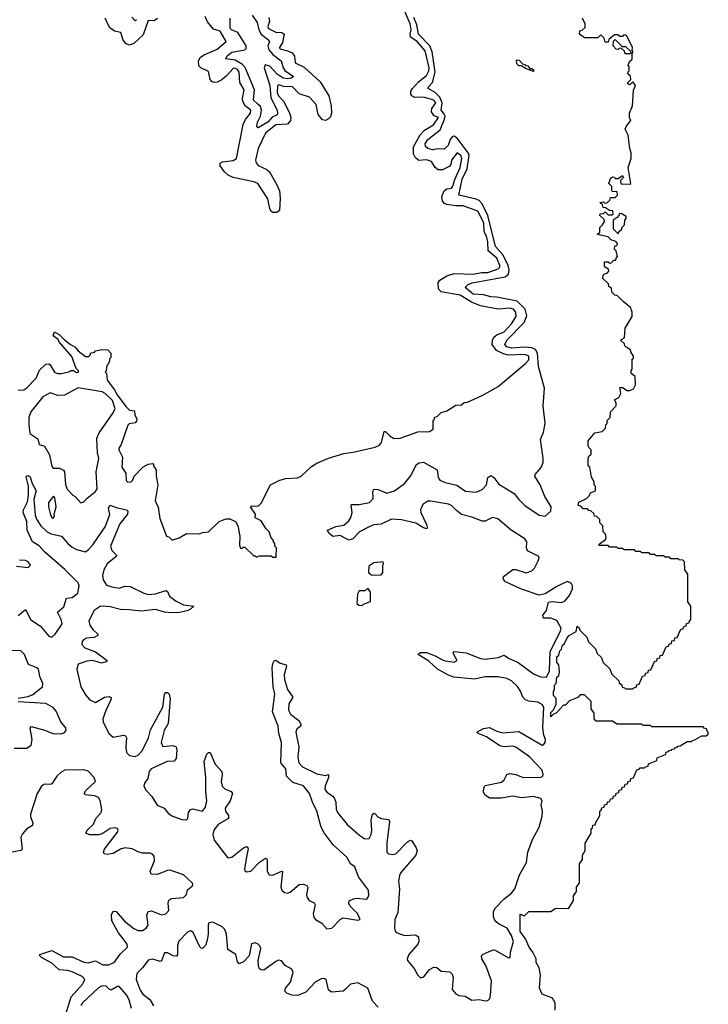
# Model space of a CAD drawing. Extents: x 2494118 to 2687960, y 757339 to 915227.
# Tile 320 of 364: x 2667316 to 2672020, y 855165 to 861894. Entities that reach past the tile are written whole.
import ezdxf

# ---------------------------------------------------------------- set-up
doc = ezdxf.new("R2010")
doc.units = 0

msp = doc.modelspace()

# ---------------------------------------------------------------- linework, layer by layer
at = {"layer": '0CON20XD'}
for points in [[(2667963.8, 859365), (2667981.2, 859331.2), (2668040.4, 859250.5), (2668066.4, 859226.4), (2668100.7, 859220.7), (2668103.1, 859193.1), (2668116, 859165), (2668115, 859150), (2668105, 859140), (2668065, 859131.2), (2668055.9, 859124.1), (2668009.7, 858990.3), (2667994.3, 858965), (2667993.3, 858955), (2668019.2, 858905), (2668014.4, 858835.6), (2668040.8, 858795), (2668042.9, 858745), (2668055, 858734.3), (2668076.7, 858735), (2668086.7, 858745), (2668097.5, 858775), (2668157.5, 858835), (2668195, 858857.5), (2668225, 858860), (2668230, 858855), (2668230, 858845), (2668247.5, 858815), (2668247.5, 858775), (2668260, 858715), (2668242.5, 858605), (2668263, 858563), (2668272.5, 858485), (2668320, 858365), (2668335, 858360), (2668355, 858340), (2668365, 858340), (2668405, 858352.5), (2668455, 858382.5), (2668545, 858380), (2668565, 858390), (2668607, 858393), (2668680, 858465), (2668725, 858482.5), (2668751.7, 858481.7), (2668790, 858465), (2668807.5, 858435), (2668820, 858365), (2668818.3, 858301.7), (2668825, 858282.5), (2668835, 858280), (2668841.7, 858288.3), (2668855, 858290), (2668915, 858230), (2668925, 858230), (2668935, 858220), (2668955, 858230), (2669035, 858230), (2669045, 858220), (2669068.3, 858221.7), (2669070, 858285), (2669060, 858295), (2669060, 858315), (2669050, 858325), (2669050, 858335), (2669033, 858353), (2669020, 858395), (2668997, 858417), (2668965, 858470), (2668925, 858490), (2668927.5, 858515), (2668892.5, 858565), (2668905, 858572.5), (2668945, 858570), (2668965, 858590), (2669030, 858715), (2669093, 858747), (2669135, 858757.5), (2669215, 858762.5), (2669240, 858775), (2669309.3, 858840.7), (2669346.4, 858863.6), (2669425, 858897.5), (2669530.7, 858929.3), (2669595, 858937.5), (2669745, 858972.5), (2669773, 858987), (2669786.7, 859005), (2669805, 859080), (2669815, 859080), (2669847, 859047), (2669875, 859032.5), (2669915, 859033.3), (2670035, 859076.7), (2670115, 859080), (2670140, 859095), (2670140, 859155), (2670150, 859165), (2670150, 859175), (2670170, 859185), (2670195, 859210), (2670235, 859220), (2670295, 859260), (2670335, 859262.5), (2670353, 859277), (2670375, 859280), (2670475, 859326.7), (2670585, 859387.5), (2670772.5, 859545), (2670795, 859570), (2670793.3, 859595), (2670767.5, 859605), (2670655, 859602.4), (2670620.2, 859610.2), (2670572.5, 859632.5), (2670544.7, 859675), (2670545.3, 859704.8), (2670555.7, 859724.3), (2670575, 859739.6), (2670625, 859761.8), (2670675, 859814.5), (2670707.5, 859865), (2670706.1, 859895), (2670689.4, 859915), (2670665, 859922.7), (2670585.8, 859915.8), (2670465, 859939.6), (2670403.4, 859963.4), (2670325, 860011.4), (2670194.2, 860034.2), (2670177.1, 860055), (2670175, 860096.7), (2670186.9, 860113.1), (2670235, 860143.8), (2670285, 860160), (2670415, 860154.2), (2670474, 860166), (2670515, 860167.1), (2670585, 860191.3), (2670595, 860201.9), (2670597, 860215), (2670575, 860265.4), (2670516.3, 860315), (2670513.4, 860376.6), (2670505.3, 860414.7), (2670489.7, 860445), (2670486.4, 860505), (2670445, 860584.6), (2670345, 860621.1), (2670295, 860621.2), (2670235, 860630.6), (2670218.1, 860638.1), (2670203.6, 860655), (2670200.7, 860685), (2670215.2, 860724.8), (2670235, 860737.3), (2670265, 860743.5), (2670275, 860757.1), (2670287.6, 860802.4), (2670324, 860885), (2670335.7, 860945), (2670330, 860965), (2670305, 860984.2), (2670265.4, 860935), (2670261.8, 860905), (2670249.1, 860890.9), (2670205, 860868.5), (2670175, 860867.5), (2670153.8, 860883.8), (2670130, 860925), (2670095, 860936.5), (2670043, 860933), (2670019.6, 860949.7), (2670007.1, 860977.1), (2670005.7, 861024.3), (2670052.2, 861107.8), (2670081.8, 861138.2), (2670143.9, 861175), (2670178.2, 861225), (2670146.4, 861236.4), (2670128.8, 861265), (2670132.2, 861287.8), (2670158, 861325), (2670146, 861345), (2670075, 861365.2), (2670015, 861361.5), (2669995, 861373.3), (2669988.8, 861385), (2669988.5, 861405), (2670000.4, 861425), (2670040.5, 861469.5), (2670095, 861513.2), (2670111.4, 861545), (2670114.1, 861565), (2670085, 861681.2), (2670031, 861745), (2669986.7, 861775), (2669984, 861795), (2669991.4, 861825), (2669983.7, 861865), (2669950.5, 861945)], [(2668258.1, 861901.9), (2668235, 861886.2), (2668195, 861889.4), (2668160.1, 861789.9), (2668095, 861731.3), (2668065, 861720), (2668042, 861732), (2668024, 861754), (2668007.6, 861807.6), (2667965, 861815.2), (2667930.5, 861840.5), (2667900.3, 861905)], [(2668115.2, 861895), (2668105, 861886.5), (2668081.4, 861911.4)], [(2669018.2, 861908.2), (2669023, 861885), (2669012.3, 861845), (2669016.7, 861835), (2669065, 861808), (2669106.2, 861806.2), (2669123.4, 861795), (2669111.8, 861738.3), (2669092.1, 861705), (2669093.5, 861695), (2669145, 861682.2), (2669176.9, 861666.9), (2669193.2, 861645), (2669199.1, 861599.1), (2669259.6, 861569.6), (2669369.3, 861469.3), (2669426.9, 861375), (2669443.3, 861305), (2669445.4, 861255), (2669438.7, 861231.3), (2669425, 861215.6), (2669405, 861205.8), (2669385, 861210), (2669355, 861246.2), (2669341.4, 861315), (2669295, 861364.7), (2669225, 861386.9), (2669179.2, 861435), (2669117.7, 861437.7), (2669093.6, 861446.4), (2669085, 861449.1), (2669077.4, 861442.6), (2669076, 861395), (2669085, 861373.1), (2669117.6, 861337.6), (2669158.3, 861258.3), (2669168.6, 861225), (2669166.7, 861205), (2669145, 861180.3), (2669065, 861175.7), (2668995, 861119.2), (2668944.2, 861015), (2668927.8, 860935), (2668932.5, 860915), (2668945, 860898.2), (2669005, 860870.4), (2669022.9, 860855), (2669073.6, 860765), (2669090.5, 860725), (2669096.7, 860675), (2669090.7, 860589.3), (2669073.6, 860576.4), (2669045, 860576.2), (2669034.4, 860584.4), (2669024.6, 860604.6), (2669010.9, 860670.9), (2668942.5, 860775), (2668916.8, 860786.8), (2668774.8, 860814.8), (2668741.1, 860831.1), (2668714.3, 860854.3), (2668685.5, 860895), (2668686.8, 860913.2), (2668701.7, 860921.7), (2668775, 860931.3), (2668797.8, 860945), (2668842.3, 861177.7), (2668858.5, 861211.5), (2668891.8, 861255), (2668895.3, 861275), (2668856.6, 861306.6), (2668839.5, 861335), (2668837.8, 861355), (2668849.8, 861415), (2668819.8, 861465), (2668816.5, 861535), (2668805, 861553.2), (2668785, 861562.8), (2668775, 861561.1), (2668729.6, 861510.4), (2668696.3, 861483.7), (2668665, 861467.2), (2668645, 861465.4), (2668630.7, 861470.7), (2668618.5, 861485), (2668605, 861540.6), (2668554.2, 861564.2), (2668539.6, 861579.5), (2668537, 861613), (2668552.3, 861637.7), (2668575.7, 861654.3), (2668665, 861693.1), (2668725.7, 861745), (2668685.8, 861815.8), (2668639.6, 861829.6), (2668599, 861879), (2668582.5, 861915)], [(2668903.8, 861925), (2668937.9, 861875), (2668949.5, 861825), (2668965, 861796.1), (2669018.7, 861755), (2669022.9, 861745), (2669010.5, 861715), (2669017.8, 861687.8), (2669045.6, 861655.6), (2669102.2, 861612.2), (2669117, 861565), (2669128.1, 861548.1), (2669185.7, 861505), (2669172, 861495), (2669145, 861490.5), (2669117.1, 861495), (2669075, 861523.1), (2669025, 861576.4), (2668993.5, 861585), (2668985.3, 861564.7), (2669024.8, 861445.2), (2669031.3, 861361.3), (2669074.6, 861275.4), (2669078.3, 861255), (2669074.6, 861245), (2669042, 861228), (2669011.1, 861195), (2668944.3, 861154.3), (2668936.5, 861166.5), (2668940.4, 861195), (2668961.8, 861235), (2668968.5, 861275), (2668961.5, 861301.5), (2668942.4, 861317.6), (2668913.7, 861343.7), (2668920, 861415), (2668857.2, 861567.3), (2668837.7, 861587.7), (2668788.3, 861618.3), (2668725, 861627.5), (2668730.7, 861645), (2668765, 861671.3), (2668855, 861688.1), (2668863.4, 861696.6), (2668862.4, 861715), (2668807.1, 861807.1), (2668763.9, 861823.9), (2668755, 861833.2), (2668754.4, 861904.4)], [(2670522.5, 855525), (2670553.9, 855536.1), (2670565, 855534), (2670655, 855482.5), (2670665.8, 855485), (2670667.9, 855522.1), (2670688.9, 855595), (2670676.2, 855635), (2670645.6, 855685), (2670591.8, 855711.8), (2670564, 855734), (2670552.7, 855762.7), (2670551.9, 855798.1), (2670565.5, 855825), (2670624.8, 855885.2), (2670675, 855924.7), (2670697.8, 855955), (2670731.4, 856048.6), (2670777.2, 856135), (2670787.9, 856205), (2670819.6, 856290.4), (2670864, 856375), (2670885, 856450), (2670887.3, 856485), (2670879.1, 856525), (2670885.8, 856555), (2670875, 856571.2), (2670825, 856585.4), (2670745, 856577), (2670683.8, 856586.2), (2670605, 856573.5), (2670525, 856574), (2670495.4, 856595), (2670484.5, 856615), (2670485.7, 856645), (2670495, 856660), (2670606.4, 856683.6), (2670625, 856698.5), (2670645, 856734.4), (2670665, 856742.3), (2670705, 856734.7), (2670755, 856715.7), (2670875, 856716.4), (2670887.2, 856722.8), (2670891, 856735), (2670884.7, 856765), (2670798.3, 856855), (2670705, 856922), (2670685, 856929.7), (2670625, 856923.9), (2670595, 856931.3), (2670505, 856992.5), (2670447.5, 857015), (2670440, 857025), (2670485, 857050.3), (2670525, 857056.9), (2670575, 857030.7), (2670615, 857019.8), (2670725, 857028.8), (2670791.3, 856991.3), (2670884.4, 856935), (2670895, 856938.8), (2670905.4, 856955), (2670907.6, 856975), (2670896.3, 857005), (2670890.8, 857055), (2670895.6, 857195), (2670884.9, 857214.9), (2670855, 857229.9), (2670795, 857236.4), (2670771.7, 857245), (2670754.1, 857264.1), (2670737.8, 857305), (2670716.9, 857336.9), (2670675, 857376.3), (2670645, 857391.8), (2670585, 857403), (2670495, 857402.4), (2670423.1, 857386.9), (2670281.6, 857401.6), (2670245, 857413.9), (2670170, 857455), (2670110.4, 857510.4), (2670038.8, 857555), (2670040, 857560), (2670055, 857568.9), (2670095, 857568.8), (2670155, 857546.6), (2670213.5, 857513.5), (2670285, 857503.3), (2670305.4, 857515), (2670281.3, 857555), (2670278.2, 857565), (2670284.7, 857575.3), (2670365, 857566.3), (2670465, 857528.2), (2670495, 857522.6), (2670585, 857534.8), (2670625, 857551.1), (2670655, 857530.6), (2670721.2, 857501.2), (2670825, 857423.8), (2670873.7, 857403.7), (2670915, 857399.8), (2670934.3, 857445), (2670940, 857575), (2671011.3, 857715), (2671014.9, 857734.9), (2670985, 857788.9), (2670945, 857802.9), (2670895, 857804), (2670890.6, 857825), (2670915, 857856.5), (2670927.5, 857912.5), (2670955, 857917.5), (2671015, 857911.8), (2671040, 857920), (2671071.5, 857958.5), (2671091.9, 858005), (2671091.9, 858025), (2671085, 858038.4), (2671075, 858048.5), (2671055, 858054.2), (2670985, 858020.7), (2670905, 857971.2), (2670865, 857962.1), (2670745, 858001.2), (2670629.7, 858055), (2670618.1, 858075), (2670621.4, 858088.6), (2670684.5, 858135.5), (2670705, 858136.7), (2670775, 858114.4), (2670815, 858128), (2670833.7, 858146.3), (2670859, 858195), (2670865.2, 858215), (2670861.6, 858225), (2670784.3, 858265), (2670777.4, 858285), (2670781.2, 858325), (2670767.2, 858345), (2670674.3, 858404.3), (2670582.1, 858482.1), (2670545, 858491.2), (2670495, 858466.5), (2670475, 858465.9), (2670405, 858494.2), (2670335, 858513), (2670299.1, 858539.1), (2670265, 858573.3), (2670245, 858582.8), (2670125, 858604.6), (2670105, 858602.6), (2670069.8, 858580.2), (2670053.2, 858545), (2670055.7, 858525), (2670095.3, 858445), (2670100.6, 858425), (2670096.7, 858415), (2670075, 858420.5), (2670023.2, 858453.2), (2669925, 858476.7), (2669855, 858481.5), (2669785, 858446.9), (2669735, 858441.1), (2669702.6, 858427.4), (2669636.9, 858393.1), (2669591.2, 858345), (2669565, 858337.1), (2669505, 858368.1), (2669455, 858361.2), (2669427.5, 858385), (2669418.8, 858405), (2669475, 858430.8), (2669531.1, 858438.9), (2669565, 858468.2), (2669578.7, 858491.3), (2669586.6, 858525), (2669580, 858575), (2669585, 858580), (2669635, 858581.5), (2669705, 858594.6), (2669730.8, 858620.8), (2669728.8, 858671.2), (2669735, 858685.6), (2669765, 858682.2), (2669825, 858659), (2669876.4, 858673.5), (2669945.5, 858724.5), (2669984.9, 858775.1), (2670027, 858853), (2670045, 858865.4), (2670075, 858870), (2670168.1, 858818.1), (2670173.8, 858765), (2670187.2, 858747.2), (2670221.8, 858731.8), (2670302.7, 858712.7), (2670362.3, 858672.3), (2670434.6, 858665.4), (2670476.5, 858683.5), (2670505, 858714.6), (2670515.2, 858764.8), (2670535, 858778.8), (2670555, 858764.7), (2670589, 858719), (2670694.1, 858655), (2670724.7, 858615), (2670766.2, 858575), (2670865, 858508.4), (2670905, 858501.8), (2670944.5, 858535), (2670946.8, 858565), (2670903.4, 858635), (2670872, 858715), (2670836.2, 858775), (2670837.3, 858785), (2670877.5, 858832.5), (2670891.8, 858868.2), (2670892.5, 858897.5), (2670873.8, 859025), (2670895.3, 859075), (2670905.1, 859134.9), (2670891.4, 859255), (2670900.8, 859375), (2670860.2, 859525), (2670853.7, 859615), (2670840.1, 859640.1), (2670815, 859652.5), (2670765, 859656.2), (2670675, 859650), (2670645, 859658), (2670630.8, 859675), (2670644.5, 859705), (2670763.1, 859825), (2670779.7, 859869.8), (2670768.8, 859915), (2670715, 859970.8), (2670575, 859997.8), (2670535, 859999), (2670485, 860014.4), (2670415, 860017.5), (2670359.4, 860065), (2670380.5, 860085), (2670408.1, 860095), (2670632.3, 860137.7), (2670655.1, 860154.9), (2670660.5, 860185), (2670654.1, 860215), (2670617.8, 860285), (2670567.3, 860345), (2670514.7, 860555), (2670475.9, 860635.9), (2670455, 860657.7), (2670435, 860667.9), (2670315.4, 860695), (2670338.9, 860805), (2670373.9, 860875), (2670387.3, 860967.3), (2670379.9, 860985), (2670304.5, 861085), (2670285, 861097.4), (2670273.2, 861095), (2670256.5, 861075), (2670242.7, 861035), (2670215, 861009.1), (2670175, 861012.4), (2670135, 861005.2), (2670103.3, 861015), (2670087.2, 861027.3), (2670086.5, 861045), (2670105, 861075.2), (2670187.7, 861142.3), (2670218.8, 861215), (2670221.6, 861235), (2670214.2, 861254.2), (2670195.9, 861275), (2670201.6, 861325), (2670185.8, 861365.8), (2670155, 861396.2), (2670106.7, 861425), (2670108.2, 861435), (2670135.2, 861465), (2670155.4, 861535), (2670133.8, 861673.8), (2670117.5, 861715), (2670041, 861795), (2670028.6, 861858.5), (2670008.4, 861908.4)], [(2671928.3, 856971.7), (2671975, 857000), (2672005, 857000), (2672018.3, 857011.7), (2672020, 857025), (2672011.7, 857031.7), (2672008.3, 857048.3), (2671991.7, 857051.7), (2671985, 857060), (2671635, 857060), (2671625, 857070), (2671575, 857070), (2671565, 857080), (2671395, 857080), (2671365, 857100), (2671255, 857100), (2671240, 857115), (2671240, 857155), (2671220, 857185), (2671220, 857235), (2671175, 857280), (2671145, 857280), (2671128.3, 857261.7), (2671071.7, 857238.3), (2671045, 857210), (2671031.7, 857208.3), (2670980, 857155), (2670961.7, 857148.3), (2670945, 857130), (2670944.3, 857134.3), (2670945, 857160), (2670962.5, 857177.5), (2670980, 857215), (2670980, 857255), (2670962.5, 857275), (2670962.5, 857305), (2670970, 857315), (2670970, 857345), (2670981.7, 857358.3), (2670985, 857400), (2670998.3, 857411.7), (2671002.5, 857435), (2671000, 857485), (2670985, 857500), (2670985, 857540), (2670998.3, 857551.7), (2671005, 857580), (2671018.3, 857591.7), (2671025, 857620), (2671038.3, 857631.7), (2671055, 857670), (2671070, 857685), (2671118.3, 857711.7), (2671125, 857750), (2671138.3, 857738.3), (2671141.7, 857721.7), (2671190, 857675), (2671201.7, 857641.7), (2671250, 857595), (2671261.7, 857561.7), (2671288.3, 857538.3), (2671301.7, 857501.7), (2671348.3, 857458.3), (2671361.7, 857421.7), (2671410, 857375), (2671411.7, 857361.7), (2671428.3, 857348.3), (2671431.7, 857331.7), (2671448.3, 857328.3), (2671455, 857320), (2671505, 857320), (2671511.7, 857328.3), (2671528.3, 857331.7), (2671531.7, 857348.3), (2671548.3, 857351.7), (2671571.7, 857408.3), (2671588.3, 857411.7), (2671591.7, 857428.3), (2671608.3, 857431.7), (2671611.7, 857448.3), (2671628.3, 857451.7), (2671651.7, 857508.3), (2671668.3, 857511.7), (2671671.7, 857528.3), (2671688.3, 857531.7), (2671691.7, 857548.3), (2671708.3, 857551.7), (2671731.7, 857608.3), (2671748.3, 857611.7), (2671751.7, 857628.3), (2671768.3, 857631.7), (2671771.7, 857648.3), (2671788.3, 857651.7), (2671791.7, 857668.3), (2671808.3, 857671.7), (2671831.7, 857728.3), (2671848.3, 857731.7), (2671850, 857745), (2671868.3, 857751.7), (2671871.7, 857768.3), (2671888.3, 857771.7), (2671891.7, 857788.3), (2671900, 857795), (2671900, 857885), (2671880, 857915), (2671880, 858105), (2671860, 858135), (2671858.3, 858188.3), (2671845, 858200), (2671821.7, 858201.7), (2671815, 858210), (2671765, 858210), (2671755, 858220), (2671725, 858220), (2671715, 858230), (2671665, 858230), (2671655, 858240), (2671625, 858240), (2671615, 858250), (2671565, 858250), (2671555, 858260), (2671525, 858260), (2671515, 858270), (2671445, 858270), (2671435, 858280), (2671405, 858280), (2671395, 858290), (2671345, 858290), (2671335, 858300), (2671275, 858300), (2671275, 858310), (2671318.3, 858341.7), (2671322.5, 858355), (2671318.3, 858378.3), (2671302.5, 858395), (2671300, 858435), (2671280, 858455), (2671278.3, 858478.3), (2671258.3, 858498.3), (2671241.7, 858501.7), (2671238.3, 858518.3), (2671218.3, 858538.3), (2671205, 858540), (2671195, 858550), (2671165, 858550), (2671148.3, 858568.3), (2671130, 858575), (2671135, 858597.5), (2671188.3, 858621.7), (2671208.3, 858641.7), (2671215, 858660), (2671250, 858675), (2671250, 858705), (2671240, 858715), (2671240, 858735), (2671221.7, 858768.3), (2671210, 858835), (2671200, 858845), (2671200, 858895), (2671205, 858910), (2671220, 858925), (2671220, 858955), (2671205, 858970), (2671200, 858985), (2671200, 859015), (2671245, 859070), (2671295, 859080), (2671318.3, 859101.7), (2671320, 859125), (2671330, 859135), (2671330, 859155), (2671350, 859175), (2671352.5, 859215), (2671390, 859255), (2671390, 859275), (2671380, 859295), (2671408.3, 859311.7), (2671421.7, 859338.3), (2671415, 859380), (2671435, 859380), (2671465, 859360), (2671485, 859360), (2671508.3, 859371.7), (2671521.7, 859398.3), (2671520, 859455), (2671492.5, 859475), (2671492.5, 859495), (2671500, 859505), (2671500, 859575), (2671508.3, 859581.7), (2671510, 859595), (2671490, 859625), (2671488.3, 859638.3), (2671460, 859655), (2671450, 859665), (2671448.3, 859678.3), (2671420, 859705), (2671448.3, 859721.7), (2671452.5, 859785), (2671500, 859865), (2671500, 859895), (2671488.3, 859928.3), (2671438.3, 859968.3), (2671398.3, 860008.3), (2671381.7, 860011.7), (2671361.7, 860031.7), (2671358.3, 860058.3), (2671341.7, 860071.7), (2671338.3, 860088.3), (2671300, 860125), (2671301.7, 860148.3), (2671311.7, 860158.3), (2671328.3, 860161.7), (2671340, 860175), (2671338.3, 860188.3), (2671310, 860205), (2671311.7, 860238.3), (2671335, 860240), (2671341.7, 860231.7), (2671355, 860230), (2671375, 860250), (2671388.3, 860251.7), (2671390, 860265), (2671400, 860275), (2671390, 860315), (2671380, 860325), (2671381.7, 860348.3), (2671398.3, 860351.7), (2671400, 860365), (2671388.3, 860378.3), (2671355, 860390), (2671335, 860410), (2671260, 860425), (2671278.3, 860441.7), (2671280, 860475), (2671298.3, 860491.7), (2671310, 860515), (2671308.3, 860528.3), (2671280, 860555), (2671281.7, 860568.3), (2671305, 860570), (2671315, 860580), (2671335, 860560), (2671365, 860560), (2671370, 860565), (2671368.3, 860588.3), (2671345, 860590), (2671318.3, 860608.3), (2671301.7, 860611.7), (2671298.3, 860628.3), (2671280, 860645), (2671305, 860650), (2671311.7, 860641.7), (2671325, 860640), (2671348.3, 860661.7), (2671351.7, 860678.3), (2671385, 860680), (2671400, 860695), (2671398.3, 860718.3), (2671365, 860720), (2671360, 860725), (2671360, 860755), (2671340, 860775), (2671351.7, 860808.3), (2671365, 860820), (2671378.3, 860818.3), (2671385, 860810), (2671405, 860810), (2671435, 860830), (2671440, 860815), (2671420, 860795), (2671421.7, 860771.7), (2671485, 860770), (2671490, 860775), (2671472.5, 860885), (2671493.3, 860945), (2671493.3, 860985), (2671483.6, 861013.6), (2671473.3, 861105), (2671452.5, 861145), (2671460, 861165), (2671490, 861205), (2671482.5, 861225), (2671482.5, 861255), (2671503.3, 861305), (2671508.3, 861411.7), (2671522.5, 861445), (2671505, 861470), (2671485, 861450), (2671470, 861455), (2671470, 861465), (2671490, 861485), (2671488.3, 861508.3), (2671470, 861525), (2671471.7, 861538.3), (2671480, 861545), (2671480, 861575), (2671470, 861585), (2671478.3, 861591.7), (2671481.7, 861608.3), (2671500, 861625), (2671500, 861665), (2671506.7, 861675), (2671500, 861685), (2671502.5, 861705), (2671465, 861780), (2671455, 861790), (2671441.7, 861788.3), (2671435, 861780), (2671415, 861780), (2671401.7, 861791.7), (2671378.3, 861791.7), (2671341.7, 861758.3), (2671335, 861740), (2671315, 861740), (2671308.3, 861768.3), (2671285, 861790), (2671265, 861770), (2671175, 861770), (2671140, 861795), (2671141.7, 861818.3), (2671158.3, 861821.7), (2671178.3, 861841.7), (2671180, 861865), (2671160, 861905)], [(2671485, 861660), (2671451.7, 861661.7), (2671448.3, 861678.3), (2671425, 861700), (2671411.7, 861698.3), (2671405, 861690), (2671391.7, 861691.7), (2671370, 861715), (2671371.7, 861748.3), (2671385, 861760), (2671431.7, 861711.7), (2671455, 861710), (2671488.3, 861678.3), (2671490, 861665), (2671485, 861660)], [(2670825, 861540), (2670771.7, 861561.7), (2670745, 861580), (2670725, 861580), (2670713, 861593), (2670710, 861615), (2670715, 861620), (2670728.3, 861618.3), (2670751.7, 861591.7), (2670768.3, 861588.3), (2670771.7, 861581.7), (2670788.3, 861578.3), (2670801.7, 861561.7), (2670815, 861560), (2670828.3, 861548.3), (2670825, 861540)], [(2671405, 860430), (2671411.7, 860448.3), (2671428.3, 860461.7), (2671430, 860475), (2671448.3, 860491.7), (2671450, 860525), (2671460, 860535), (2671458.3, 860548.3), (2671425, 860570), (2671411.7, 860568.3), (2671410, 860555), (2671398.3, 860541.7), (2671370, 860525), (2671370, 860465), (2671405, 860430)], [(2667305, 859361.1), (2667345, 859364.5), (2667365, 859377.8), (2667428.2, 859445), (2667450.6, 859499.4), (2667495, 859540), (2667515, 859542), (2667525, 859536), (2667555, 859485.8), (2667575, 859475.8), (2667600, 859475), (2667651.7, 859488.3), (2667665, 859497.5), (2667685, 859497.5), (2667704, 859484), (2667718.8, 859485), (2667718.8, 859495), (2667701.2, 859511.2), (2667673.2, 859593.2), (2667584.5, 859694.5), (2667579.2, 859709.2), (2667545, 859733.8), (2667555, 859760), (2667585, 859743.3), (2667619.4, 859709.4), (2667663.3, 859673.3), (2667695.5, 859655.5), (2667715, 859631.2), (2667765, 859593.3), (2667788.3, 859591.7), (2667798.3, 859601.7), (2667801.7, 859618.3), (2667825, 859620), (2667835, 859630), (2667875, 859640), (2667918.3, 859638.3), (2667940, 859615), (2667940, 859585), (2667931.7, 859578.3), (2667927, 859553), (2667908.3, 859521.7), (2667907.5, 859492.5), (2667900, 859485), (2667910, 859475), (2667915, 859430), (2667963.8, 859365)], [(2667735, 858592.5), (2667755, 858600), (2667777.5, 858625), (2667835, 858668.8), (2667845, 858687.5), (2667838.2, 858805), (2667857.7, 858895), (2667847.7, 858935), (2667844.2, 859035), (2667860.3, 859069.7), (2667950.7, 859199.3), (2667967.5, 859235), (2667950.7, 859290.7), (2667899.4, 859339.4), (2667879.7, 859349.7), (2667715, 859377.5), (2667622.9, 859327.1), (2667575.9, 859325.9), (2667525, 859343.2), (2667475, 859316.1), (2667392.7, 859215), (2667379.5, 859175), (2667378.5, 859125), (2667386.7, 859065), (2667439.3, 859029.3), (2667450, 858990), (2667485, 858978.8), (2667519.1, 858919.1), (2667535, 858840), (2667545, 858830), (2667588.3, 858828.3), (2667616.4, 858816.4), (2667623, 858803), (2667628.3, 858718.3), (2667640, 858685), (2667680, 858645), (2667696.4, 858636.4), (2667735, 858592.5)], [(2667305, 857821.3), (2667355, 857863.5), (2667391.4, 857791.5), (2667458.6, 857748.6), (2667515, 857680.2), (2667535, 857673.8), (2667558.7, 857695), (2667605.8, 857765), (2667600.2, 857795), (2667575.4, 857845), (2667619, 857881), (2667635, 857940.9), (2667675, 857945.2), (2667712.7, 857975), (2667723.3, 858025), (2667715, 858046), (2667625, 858136.9), (2667485, 858256.7), (2667448.9, 858298.9), (2667403.2, 858325), (2667368.4, 858405), (2667364.8, 858464.8), (2667340.8, 858525), (2667342.3, 858545), (2667370.1, 858599.9), (2667377.2, 858642.8), (2667376.8, 858706.8), (2667360.9, 858769.1), (2667363.1, 858776.9), (2667375, 858778), (2667388.7, 858768.7), (2667400.5, 858725), (2667429.4, 858675), (2667412.8, 858617.2), (2667422.6, 858507.4), (2667431.4, 858481.4), (2667461.8, 858435), (2667503.7, 858393.7), (2667531.1, 858381.1), (2667602.9, 858365), (2667644.8, 858314.8), (2667675, 858289.7), (2667705, 858274.2), (2667765, 858258.2), (2667785, 858270.7), (2667816.4, 858305), (2667901.3, 858428.7), (2667932.4, 858512.4), (2667923.8, 858556.2), (2667932.8, 858577.2), (2667985, 858557.1), (2668045, 858544), (2668054.3, 858534.3), (2668051.9, 858515), (2668001.2, 858448.9), (2667936.2, 858295), (2667946.5, 858266.5), (2667976.5, 858235), (2667974.6, 858225), (2667914.4, 858175.6), (2667891.1, 858135), (2667881.4, 858095), (2667886.6, 858065), (2667910.4, 858030.4), (2667945, 858017.4), (2667995, 858009.8), (2668035, 858022.3), (2668070.7, 858020.7), (2668165, 857973.8), (2668195, 857965.4), (2668245, 857969.1), (2668315, 857992.5), (2668325.5, 857985.5), (2668339.2, 857955), (2668385, 857920), (2668435, 857895.4), (2668506.7, 857885), (2668484.2, 857865), (2668460, 857855), (2668407, 857843), (2668355, 857839.5), (2668304.8, 857845.2), (2668245, 857862.6), (2668145, 857850.7), (2668065, 857861.9), (2668005, 857862.5), (2667935, 857882.1), (2667885, 857886.7), (2667865, 857882.6), (2667824.7, 857855.3), (2667788.2, 857785), (2667795.2, 857755), (2667815, 857726.8), (2667851.1, 857695), (2667850, 857685), (2667825, 857671.2), (2667773.8, 857666.2), (2667751.1, 857655), (2667742, 857645), (2667740.6, 857625), (2667762.2, 857602.2), (2667835, 857574.8), (2667914.5, 857515), (2667906.7, 857505), (2667875, 857495.8), (2667815.2, 857515.1), (2667775, 857510.9), (2667715, 857489.5), (2667706.1, 857455), (2667734.6, 857335), (2667765, 857279.7), (2667795, 857245.2), (2667835, 857227.5), (2667895, 857263.6), (2667927.9, 857268), (2667940.6, 857260.6), (2667939.7, 857245), (2667905, 857173.8), (2667884.8, 857115), (2667886.9, 857095), (2667925, 857014.8), (2667955, 856990), (2668025, 857004.7), (2668039.2, 856999.2), (2668045.2, 856985), (2668041.2, 856925), (2668046.5, 856885), (2668066.5, 856865), (2668105, 856858.9), (2668125, 856868.3), (2668151.9, 856898.1), (2668196, 856985), (2668209.3, 857040.7), (2668294.4, 857195), (2668305, 857285.5), (2668315, 857295.8), (2668325, 857296.3), (2668337.1, 857285), (2668343.7, 857253.6), (2668329.7, 857085), (2668303.4, 857035), (2668281.8, 856955), (2668295, 856927.6), (2668362.6, 856932.6), (2668384.2, 856924.2), (2668390, 856905), (2668385.5, 856844.5), (2668372.4, 856827.6), (2668324.4, 856825), (2668215, 856773.2), (2668201.7, 856755), (2668191.6, 856708.4), (2668168.7, 856675), (2668164.3, 856655), (2668179.4, 856625), (2668219.8, 856585), (2668255, 856526.1), (2668302.2, 856505), (2668330.5, 856470.5), (2668355, 856452.3), (2668425, 856426.7), (2668455, 856424.7), (2668464.8, 856435.2), (2668469.6, 856475), (2668483.1, 856496.9), (2668498.3, 856501.7), (2668565, 856484), (2668585, 856512.9), (2668594.6, 856555), (2668587.6, 856617.6), (2668588.3, 856715), (2668576.7, 856825), (2668593.8, 856875), (2668605, 856884.6), (2668616.9, 856885), (2668650.9, 856805), (2668697.2, 856755), (2668700.2, 856735), (2668693.3, 856685), (2668700, 856655), (2668717.4, 856637.4), (2668760.1, 856620.1), (2668771.1, 856605), (2668753.5, 856555), (2668720.2, 856505), (2668723, 856485), (2668743.2, 856455), (2668742.3, 856435), (2668675, 856395.6), (2668642.5, 856355), (2668636.1, 856325), (2668644.3, 856285.7), (2668735, 856168.6), (2668745, 856164.8), (2668765, 856170.6), (2668845, 856233.6), (2668865, 856242.3), (2668875, 856235.8), (2668876.3, 856226.3), (2668867.1, 856182.9), (2668851.7, 856091.7), (2668855, 856078.5), (2668865, 856070), (2668895, 856073.6), (2668954.9, 856135.1), (2668995, 856163.3), (2669005, 856158), (2669007.7, 856147.7), (2669007.8, 856075), (2669019.8, 856049.8), (2669045, 856048), (2669103.8, 856075), (2669111.4, 856071.4), (2669099.8, 855965), (2669107.6, 855945), (2669125, 855928.9), (2669145, 855923.2), (2669165, 855931.2), (2669225, 855983.7), (2669255.2, 855985.2), (2669277.3, 855977.3), (2669283.8, 855963.8), (2669276.2, 855915), (2669279.2, 855895), (2669294.6, 855874.6), (2669327.8, 855857.8), (2669334.7, 855845), (2669321.4, 855785), (2669325, 855758.8), (2669337.1, 855745), (2669379.9, 855719.9), (2669415, 855680.8), (2669448.4, 855685), (2669506.3, 855743.7), (2669524.8, 855755.2), (2669625, 855738.7), (2669642.2, 855745), (2669623.2, 855785), (2669574.6, 855834.6), (2669563.8, 855855), (2669567.4, 855872.6), (2669597.5, 855885), (2669615, 855889.5), (2669686.8, 855883.2), (2669701.3, 855905), (2669699.8, 855945), (2669630.8, 856035), (2669605.6, 856105), (2669575, 856124.8), (2669549.9, 856169.9), (2669457.3, 856255), (2669396.9, 856336.9), (2669376.5, 856375), (2669345.6, 856485), (2669315.6, 856545.6), (2669295.1, 856605.1), (2669255, 856657.3), (2669181.2, 856681.2), (2669139.1, 856725), (2669133.3, 856775), (2669101.1, 856815), (2669103.9, 856955), (2669085.8, 857015), (2669081, 857065), (2669043.8, 857163.8), (2669059.5, 857285), (2669048.2, 857335), (2669040.8, 857465), (2669045, 857493.3), (2669055, 857513.3), (2669065, 857516.7), (2669095, 857496.5), (2669136, 857485), (2669138.6, 857475), (2669122.9, 857417.1), (2669125.3, 857385.3), (2669146.7, 857316.7), (2669181.2, 857265), (2669155, 857218.1), (2669153, 857175), (2669167.1, 857147.1), (2669222.5, 857105), (2669239.6, 857075), (2669235.5, 857065), (2669209.4, 857045), (2669203.7, 857025), (2669223, 856925), (2669215.2, 856854.8), (2669223.3, 856815), (2669248.4, 856788.4), (2669345, 856740), (2669405, 856729.6), (2669425, 856735.8), (2669425.3, 856715.3), (2669403.3, 856656.7), (2669401.4, 856635), (2669413.5, 856613.5), (2669455, 856587.2), (2669464.6, 856575), (2669476.4, 856546.4), (2669477.6, 856497.6), (2669487.8, 856475), (2669552.9, 856392.9), (2669639.2, 856319.2), (2669675, 856296), (2669703, 856297), (2669718.3, 856325), (2669722.8, 856355), (2669716.1, 856423.9), (2669726.2, 856465), (2669735, 856471.2), (2669745, 856467.5), (2669762.9, 856445), (2669785, 856434.2), (2669837.8, 856427.8), (2669843.4, 856413.4), (2669824.2, 856265), (2669823.9, 856205), (2669835, 856192.1), (2669865, 856188.3), (2669886.8, 856193.2), (2669965, 856275.8), (2669985, 856286.2), (2669995, 856281.8), (2670024.8, 856235), (2670030.8, 856215), (2670022.4, 856185), (2669919.6, 856065), (2669910.9, 856045), (2669902.9, 856005), (2669909.7, 855955), (2669902.3, 855822.3), (2669898.2, 855791.8), (2669879.4, 855745), (2669876.7, 855685), (2669881.8, 855665), (2669895, 855653.2), (2669945, 855636), (2670019.9, 855639.9), (2670041.2, 855625), (2670042.3, 855595), (2670036, 855575), (2669975, 855505.5), (2669963, 855475), (2669965, 855464.5), (2670010.3, 855410.2), (2670035, 855363.1), (2670055, 855345.9), (2670077.5, 855352.5), (2670116.3, 855403.7), (2670145, 855418.4), (2670165.3, 855415.3), (2670195, 855391.9), (2670255, 855387.5), (2670271.1, 855371.1), (2670277.9, 855347.9), (2670271, 855265), (2670295, 855235.3), (2670315, 855224.7), (2670360.2, 855220.2), (2670405, 855194.1), (2670455, 855198), (2670495, 855189.3), (2670515, 855191.8), (2670526.7, 855205), (2670532, 855225), (2670540, 855325), (2670500.9, 855430.9), (2670472.5, 855475), (2670470, 855495), (2670482.3, 855507.7), (2670522.5, 855525)], [(2667545, 858487.5), (2667555, 858500), (2667552.5, 858515), (2667566.2, 858565), (2667556.4, 858626.4), (2667546.7, 858636.7), (2667513.8, 858595), (2667514, 858565), (2667525, 858520), (2667534, 858495), (2667545, 858487.5)], [(2667295, 858160), (2667375, 858150), (2667390, 858165), (2667375, 858190), (2667355, 858197.5), (2667315, 858200)], [(2669725, 858097.5), (2669785, 858100), (2669797.5, 858115), (2669797.5, 858165), (2669802.5, 858175), (2669798.3, 858188.3), (2669735, 858182.5), (2669701.7, 858158.3), (2669700, 858115), (2669715, 858102.5), (2669725, 858097.5)], [(2669655, 857890), (2669665, 857900), (2669711.7, 857918.3), (2669711.7, 857981.7), (2669695, 858010), (2669675, 857990), (2669635, 857990), (2669623, 857967), (2669620, 857905), (2669633, 857893), (2669655, 857890)], [(2667305, 857257.7), (2667375, 857269.3), (2667405, 857281), (2667471.2, 857335), (2667475, 857356.2), (2667454.7, 857405), (2667444, 857455), (2667433, 857465), (2667376.6, 857486.6), (2667348.6, 857555), (2667325, 857581.2), (2667196.9, 857583.1)], [(2667525, 857022.3), (2667545.2, 857014.8), (2667596.3, 857013.7), (2667619.2, 857020.8), (2667633.9, 857036.1), (2667630.6, 857055), (2667597.6, 857095), (2667565, 857168.2), (2667545, 857193.4), (2667495, 857220), (2667305, 857231.1)], [(2667278.9, 856915), (2667365, 856916), (2667395, 856936.4), (2667402.7, 856975), (2667386.9, 857053.1), (2667395, 857063.5), (2667488.6, 857038.6), (2667525, 857022.3)], [(2670973.3, 855125), (2670973.3, 855175), (2670956.2, 855206.2), (2670884.1, 855234.1), (2670867.5, 855275), (2670873.8, 855365), (2670863.8, 855413.8), (2670845, 855450), (2670843.8, 855475), (2670822, 855522), (2670796.7, 855555), (2670772.5, 855612.5), (2670735, 855663.3), (2670735, 855780), (2670765, 855770), (2670795, 855800), (2670945, 855800), (2670975, 855820), (2671068.3, 855821.7), (2671100, 855875), (2671100, 855905), (2671120, 855935), (2671120, 855965), (2671140, 855995), (2671140, 856125), (2671160, 856155), (2671160, 856185), (2671180, 856215), (2671180, 856265), (2671220, 856335), (2671220, 856365), (2671228.3, 856371.7), (2671231.7, 856388.3), (2671248.3, 856391.7), (2671251.7, 856408.3), (2671280, 856455), (2671280, 856485), (2671288.3, 856491.7), (2671291.7, 856508.3), (2671308.3, 856511.7), (2671311.7, 856528.3), (2671328.3, 856531.7), (2671331.7, 856548.3), (2671348.3, 856551.7), (2671351.7, 856568.3), (2671368.3, 856571.7), (2671371.7, 856588.3), (2671388.3, 856591.7), (2671391.7, 856608.3), (2671408.3, 856611.7), (2671411.7, 856628.3), (2671428.3, 856631.7), (2671431.7, 856648.3), (2671448.3, 856651.7), (2671451.7, 856668.3), (2671468.3, 856671.7), (2671471.7, 856688.3), (2671488.3, 856691.7), (2671491.7, 856708.3), (2671508.3, 856711.7), (2671531.7, 856768.3), (2671548.3, 856771.7), (2671555, 856780), (2671585, 856780), (2671591.7, 856788.3), (2671608.3, 856791.7), (2671611.7, 856808.3), (2671668.3, 856831.7), (2671671.7, 856848.3), (2671728.3, 856871.7), (2671731.7, 856888.3), (2671748.3, 856891.7), (2671751.7, 856898.3), (2671768.3, 856901.7), (2671771.7, 856908.3), (2671788.3, 856911.7), (2671791.7, 856918.3), (2671808.3, 856921.7), (2671811.7, 856928.3), (2671828.3, 856931.7), (2671875, 856960), (2671905, 856960), (2671911.7, 856968.3), (2671928.3, 856971.7)], [(2667620.9, 855060.9), (2667668.7, 855215), (2667748.1, 855305), (2667760.7, 855335), (2667742.5, 855355), (2667675, 855387.6), (2667645, 855396.7), (2667585, 855399.6), (2667535, 855446.2), (2667464.2, 855485), (2667453.1, 855495), (2667454.4, 855505), (2667535, 855531.8), (2667615, 855490.2), (2667675, 855489.6), (2667755, 855451.6), (2667785, 855449.1), (2667835, 855462.9), (2667885.1, 855435.1), (2667925, 855434.3), (2667965, 855453), (2668002.9, 855507.1), (2668052.1, 855555), (2668051.1, 855575), (2668023, 855613), (2667992.3, 855652.3), (2667946.1, 855735), (2667943.1, 855776.9), (2667955, 855801.2), (2667975, 855799.2), (2668033.1, 855733.1), (2668095, 855683.7), (2668125, 855669.3), (2668155, 855669.3), (2668179.5, 855685), (2668193, 855705), (2668185.3, 855775), (2668195, 855799.4), (2668216.4, 855803.6), (2668285, 855776.2), (2668315, 855782.8), (2668335.2, 855805), (2668330.6, 855855), (2668335, 855876), (2668355, 855888.3), (2668436.2, 855895), (2668454.7, 855915), (2668463.5, 855946.5), (2668496.5, 855975), (2668499.4, 855985), (2668495, 855995.3), (2668435, 856049.9), (2668345, 856082), (2668325, 856079.9), (2668255, 856052.8), (2668213.8, 856053.8), (2668207.9, 856075), (2668236.2, 856145), (2668235, 856176.3), (2668225, 856188.8), (2668207.1, 856197.1), (2668155, 856198.4), (2668125, 856206.7), (2668085, 856226.4), (2668035, 856233.4), (2668005, 856224), (2667955, 856194.8), (2667915, 856188.4), (2667893.5, 856193.5), (2667888.6, 856205), (2667896.1, 856225), (2667985, 856341.9), (2667989.6, 856355), (2667985, 856365.9), (2667965, 856369.9), (2667935, 856365.4), (2667879.5, 856330.5), (2667855, 856322.1), (2667793.5, 856323.5), (2667768.2, 856335), (2667777.7, 856355), (2667821, 856395), (2667836.5, 856435), (2667873.8, 856475), (2667877.5, 856495), (2667865, 856556.7), (2667855, 856577.6), (2667829.9, 856589.9), (2667765.3, 856595.3), (2667757.1, 856605), (2667767.3, 856625), (2667833.2, 856686.8), (2667824.5, 856715), (2667785, 856758.5), (2667755, 856767.6), (2667625, 856764), (2667599.2, 856750.8), (2667569.8, 856725), (2667535, 856671.4), (2667525, 856666.1), (2667485, 856668.5), (2667465, 856654.5), (2667434.7, 856605), (2667390.5, 856465), (2667390.5, 856445), (2667405.6, 856404.4), (2667403.9, 856386.1), (2667365, 856363.6), (2667335, 856329.8), (2667323.8, 856306.2), (2667332.2, 856225), (2667323.8, 856216.2), (2667265, 856203.7)], [(2669764.7, 855145), (2669725.4, 855185.4), (2669695, 855274.6), (2669625, 855310.7), (2669575, 855303.1), (2669542.9, 855267.1), (2669525, 855255.6), (2669447.2, 855247.2), (2669424.6, 855264.6), (2669409.4, 855335), (2669395, 855341.1), (2669375, 855339.2), (2669335, 855316.9), (2669271.7, 855248.3), (2669215, 855224.1), (2669175, 855226.2), (2669140.6, 855240.6), (2669126.8, 855255), (2669132, 855275), (2669165.6, 855315), (2669184.8, 855385), (2669175.9, 855405), (2669130.6, 855430.6), (2669105, 855462.5), (2669085.3, 855465.3), (2669065, 855457), (2668985, 855398.4), (2668965, 855400.7), (2668955, 855408.2), (2668947, 855425), (2668945.9, 855465), (2668963.1, 855545), (2668956.2, 855565), (2668945, 855576.1), (2668924.8, 855585.2), (2668900.9, 855579.1), (2668883.3, 855495), (2668845, 855456.1), (2668815, 855442.3), (2668805, 855454.2), (2668792.4, 855505), (2668738.5, 855538.5), (2668728.4, 855645), (2668716.7, 855675), (2668699, 855695), (2668635, 855725.5), (2668609.4, 855720.6), (2668603.7, 855706.3), (2668604.3, 855645), (2668596.3, 855603.7), (2668584.5, 855565.5), (2668565, 855545.9), (2668555, 855547.7), (2668547.9, 855557.9), (2668501.6, 855655), (2668485, 855666.4), (2668465, 855660.6), (2668404, 855596), (2668394.2, 855565.8), (2668394.8, 855505.2), (2668386.8, 855493.2), (2668365, 855496.5), (2668325, 855517), (2668305, 855517.5), (2668285, 855462.1), (2668275, 855456.4), (2668225, 855473.4), (2668195, 855465.8), (2668156, 855414), (2668116.1, 855375), (2668111.9, 855335), (2668140.4, 855260.4), (2668158.4, 855235), (2668205, 855198.2), (2668230.3, 855155)], [(2668079, 855135), (2668065.2, 855195), (2668045, 855229.5), (2667995, 855286.9), (2667985, 855286.7), (2667941.4, 855261.4), (2667927.1, 855267.1), (2667905, 855290.7), (2667875, 855288.6), (2667853.8, 855276.2), (2667745, 855175.2), (2667733.3, 855155)]]:
    msp.add_lwpolyline(points, dxfattribs=at)

doc.saveas('drawing.dxf')
